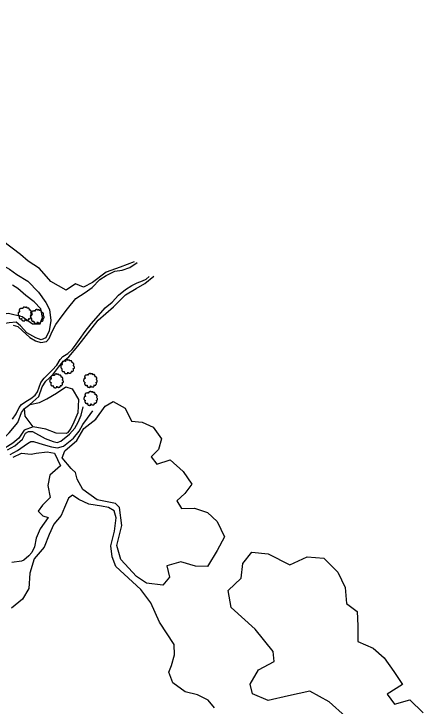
# Model space of a CAD drawing. Extents: x 2160437 to 2172832, y 205694 to 212444.
# Drawn here: x 2171721 to 2172172, y 207468 to 208231 of the extents above; entities that cross this region are included whole.
import ezdxf

# ---------------------------------------------------------------- set-up
doc = ezdxf.new("R2010")
doc.units = 0
for name, color, linetype in [('RD_EX_H2O', 7, 'Continuous'), ('RD_EX_Road', 7, 'Continuous'), ('RD_EX_VEG', 7, 'Continuous'), ('RD_EX_VEG_ShrubLine', 7, 'Continuous'), ('RD_EX_VEG_TreeLine', 7, 'Continuous')]:
    doc.layers.add(name, color=color, linetype=linetype)

# ---------------------------------------------------------------- blocks, each defined once
blk = doc.blocks.new('T2')
at = {"layer": 'RD_EX_VEG'}
for points in [[(0.05, 7.21), (-0.25, 7.24), (-0.57, 7.14), (-0.82, 7.04), (-1.05, 6.96), (-1.27, 6.86), (-1.57, 6.69), (-1.8, 6.49), (-1.92, 6.24), (-1.97, 6.01), (-2.02, 5.74), (-2.02, 5.56), (-2.15, 5.54), (-2.3, 5.56), (-2.55, 5.64), (-2.8, 5.64), (-3.05, 5.64), (-3.4, 5.61), (-3.75, 5.61), (-4.02, 5.56), (-4.35, 5.51), (-4.72, 5.39), (-5.07, 5.26), (-5.37, 5.01), (-5.62, 4.54), (-5.75, 4.19), (-5.9, 3.94), (-5.75, 3.49), (-5.57, 3.14), (-5.55, 2.94), (-5.47, 2.52), (-5.37, 2.29), (-5.25, 2.09), (-5.32, 2.07), (-5.7, 2.02), (-6, 1.92), (-6.42, 1.69), (-6.64, 1.47), (-6.74, 1.14), (-6.77, 0.79), (-6.87, 0.59), (-6.94, 0.32), (-6.97, 0.24), (-7.02, -0.08), (-6.92, -0.53), (-6.89, -0.88), (-6.77, -1.11), (-6.62, -1.28), (-6.44, -1.53), (-6.05, -1.76), (-5.72, -1.86), (-5.52, -1.88), (-5.7, -2.38), (-5.75, -2.73), (-5.87, -3.13), (-5.87, -3.21), (-5.92, -3.68), (-5.77, -4.01), (-5.7, -4.38), (-5.52, -4.61), (-5.25, -4.91), (-4.92, -5.13), (-4.42, -5.26), (-4.02, -5.23), (-3.45, -5.06), (-3.2, -4.98), (-3.22, -5.16), (-3.2, -5.53), (-3.2, -5.96), (-3.05, -6.28), (-2.95, -6.56), (-2.8, -6.81), (-2.47, -7.03), (-2.07, -7.11), (-1.65, -7.26), (-1.2, -7.33), (-0.7, -7.36), (-0.1, -7.21), (0.18, -7.08), (0.28, -6.91), (0.48, -6.53), (0.43, -6.31), (0.45, -5.71), (0.55, -5.88), (0.73, -6.23), (1.23, -6.53), (1.63, -6.71), (2.1, -6.86), (2.4, -6.93), (2.88, -6.86), (3.25, -6.78), (3.63, -6.66), (3.93, -6.38), (4.1, -6.11), (4.15, -5.83), (4.23, -5.46), (4.28, -5.28)], [(4.28, -5.28), (4.2, -5.11), (4.15, -4.86), (4.23, -4.88), (4.4, -4.93), (4.68, -5.06), (4.9, -5.13), (5.23, -5.11), (5.5, -5.01), (5.95, -4.73), (6.22, -4.26), (6.5, -3.86), (6.57, -3.53), (6.52, -3.31), (6.5, -2.81), (6.3, -2.56), (6.25, -2.43), (6.15, -2.03), (6.22, -1.98), (6.5, -1.93), (6.87, -1.81), (7.15, -1.68), (7.37, -1.51), (7.45, -1.28), (7.42, -0.88), (7.47, -0.48), (7.4, -0.33), (7.3, -0.18), (7.22, 0.02), (7.07, 0.17), (6.97, 0.32), (6.87, 0.42), (6.75, 0.57), (6.57, 0.69), (6.42, 0.74), (6.37, 0.89), (6.52, 1.09), (6.57, 1.19), (6.6, 1.42), (6.82, 1.77), (6.87, 2.17), (6.82, 2.59), (6.77, 2.87), (6.62, 3.14), (6.42, 3.39), (6.3, 3.56), (6.12, 3.69), (5.8, 3.81), (5.55, 3.86), (5.2, 3.86), (5, 3.91), (5.03, 3.96), (5.03, 4.11), (5.03, 4.39), (4.95, 4.84), (4.8, 5.34), (4.8, 5.36), (4.7, 5.61), (4.48, 5.81), (4.3, 5.91), (4.1, 6.04), (3.85, 6.06), (3.55, 6.06), (3.28, 6.01), (3.08, 5.91), (2.9, 5.79), (2.83, 5.94), (2.73, 6.24), (2.68, 6.39), (2.53, 6.56), (2.3, 6.76), (1.85, 6.89), (1.23, 6.81), (0.93, 6.61), (0.78, 6.44), (0.73, 6.56), (0.53, 6.76), (0.43, 6.94), (0.25, 7.06), (0.1, 7.16), (0, 7.21)]]:
    blk.add_spline(points, degree=3, dxfattribs=at)

msp = doc.modelspace()

# ---------------------------------------------------------------- linework, layer by layer
at = {"layer": 'RD_EX_H2O'}
for points in [[(2171720.02, 207888.19), (2171724.9, 207886.42), (2171729.75, 207882.24), (2171738.41, 207874.5), (2171744.37, 207870.69), (2171750.53, 207869.07), (2171756.78, 207870.11), (2171759.7, 207873.49), (2171763.05, 207881.09), (2171767.09, 207888.93), (2171774.08, 207898.18), (2171779.95, 207906.07), (2171789.1, 207917.57), (2171799.16, 207923.99), (2171807.15, 207929.71), (2171815.52, 207938.45), (2171822.66, 207942.89), (2171831.94, 207947.43), (2171840.29, 207948.8), (2171848.65, 207951.47), (2171856.61, 207957.06)], [(2171719.04, 207784.56), (2171723.14, 207790.44), (2171726.37, 207797.28), (2171729.16, 207800.7), (2171733.67, 207803.83), (2171739.24, 207807.15), (2171744.12, 207810.98), (2171746.55, 207814.71), (2171748.63, 207819.85), (2171750.27, 207824.9), (2171754.06, 207829.49), (2171758.07, 207833.51), (2171763.04, 207838.46), (2171767.91, 207843.98), (2171771.59, 207850.16), (2171774.65, 207853.38), (2171780.13, 207856.85), (2171784.89, 207861.13), (2171787.5, 207864.53), (2171792.99, 207872.21), (2171799.31, 207881.14), (2171805.84, 207889.48), (2171813.88, 207898.68), (2171821.41, 207907), (2171828.96, 207913.43), (2171836.09, 207921.14), (2171843.93, 207927.29), (2171850.72, 207931.86), (2171856.62, 207934.68), (2171862.77, 207936.95), (2171866.74, 207938.78), (2171869.91, 207941.59)]]:
    msp.add_lwpolyline(points, dxfattribs=at)
at = {"layer": 'RD_EX_Road'}
for points in [[(2171713.59, 207750.63), (2171721.6, 207754.92), (2171730.28, 207762.24), (2171733.58, 207769), (2171736.89, 207770.91), (2171741, 207770.65), (2171755.1, 207763.27), (2171763.97, 207759.7), (2171768.44, 207758.81), (2171772.47, 207760.05), (2171782.08, 207767.92), (2171787.79, 207774.49), (2171791.47, 207781.27), (2171794.81, 207788.98), (2171796.93, 207798.11)], [(2171716.66, 207745.47), (2171724.77, 207749.81), (2171735.65, 207757.56), (2171739.45, 207759.94), (2171742.32, 207759.69), (2171753.13, 207756.64), (2171762.25, 207753.92), (2171768.76, 207752.63), (2171775.36, 207754.67), (2171786.27, 207763.6), (2171792.75, 207771.04), (2171796.87, 207778.64), (2171801.89, 207785.44), (2171807.77, 207793.5)]]:
    msp.add_lwpolyline(points, dxfattribs=at)
at = {"layer": 'RD_EX_VEG_ShrubLine'}
for points in [[(2171474.59, 208231.26), (2171478.56, 208215.95), (2171490.71, 208199.54), (2171512.4, 208176.38), (2171524.78, 208160.48), (2171540.82, 208140.33), (2171555.28, 208123.87), (2171565.96, 208109.16), (2171573.48, 208099.77), (2171585.64, 208081.62), (2171597.55, 208063.58), (2171607.52, 208050.21), (2171619.04, 208031.33), (2171633.7, 208008.86), (2171640.22, 207999.53), (2171648.7, 207988.68), (2171659.25, 207978.11), (2171671.37, 207972.53), (2171682.37, 207968.48), (2171697.24, 207960.21), (2171715.83, 207949.81), (2171724.03, 207943.94)], [(2171727.88, 207966.01), (2171707.99, 207980.88)], [(2171853.26, 207957.71), (2171837.84, 207952.09), (2171822.59, 207946.59), (2171807.27, 207935.14), (2171797.62, 207929.96), (2171788.78, 207933.6), (2171778.32, 207926.44), (2171761.57, 207936.29), (2171748.77, 207950.52), (2171736.42, 207958.55), (2171727.88, 207966.01)], [(2171724.03, 207943.94), (2171735.96, 207936.42), (2171747.79, 207924.24), (2171755.93, 207913.12), (2171759.92, 207905.3), (2171761.57, 207893.09), (2171759.42, 207881.9), (2171755.89, 207874), (2171750.7, 207871.79), (2171744.85, 207873.95), (2171734.98, 207879.67), (2171728.04, 207887.36), (2171723, 207891.28), (2171715.59, 207890.52), (2171709.28, 207889.57), (2171699.16, 207886.64), (2171689.17, 207878.4), (2171685.53, 207875.37)], [(2171738.27, 207800.74), (2171748.3, 207809.28), (2171751.73, 207820), (2171755.87, 207826.22), (2171763.31, 207832.85), (2171769.72, 207841.66), (2171775.2, 207848.01), (2171781.38, 207853.08), (2171791.04, 207864.78), (2171813.67, 207893.5), (2171830.44, 207908.34), (2171843.75, 207921.46), (2171855.43, 207928.49), (2171865.25, 207933.81), (2171874.98, 207941.95)], [(2171678.02, 207881.82), (2171688.87, 207891.69), (2171702.22, 207899.56), (2171714.84, 207901.44), (2171729.61, 207897.75), (2171741.13, 207889.56), (2171749.52, 207889.66), (2171752.25, 207896.53), (2171750.46, 207906.12), (2171743.04, 207913.92), (2171733.73, 207920.66), (2171725.14, 207928.46), (2171718.97, 207932.26)], [(2171632.59, 207701.07), (2171644.41, 207710.49), (2171651.99, 207722.08), (2171658.08, 207731.15), (2171666.51, 207735.29), (2171677.47, 207743.82), (2171689.51, 207750.47), (2171704.6, 207759.56), (2171715.36, 207769.47), (2171724.9, 207780.91), (2171728.89, 207791.69), (2171732.26, 207796.29)], [(2171741.84, 207776.04), (2171731.92, 207772.15), (2171726.25, 207763.54), (2171719.57, 207757.85), (2171706.53, 207749.95), (2171690.37, 207738.78), (2171682.14, 207731.34), (2171674.68, 207720.01), (2171669.01, 207706.05), (2171661.61, 207694.38), (2171660.95, 207675.76), (2171659.41, 207658.94), (2171656.06, 207650.96), (2171649.82, 207647.85), (2171635.64, 207645.39), (2171626.12, 207641.43), (2171620.75, 207639.73), (2171614.41, 207647.57), (2171614.87, 207653.45), (2171619.61, 207658.64), (2171623, 207663.93), (2171628.78, 207673.46), (2171634.57, 207678.22)], [(2171941.89, 207466.2), (2171935.23, 207474.72), (2171923.27, 207480.33), (2171909.55, 207483.75), (2171895.93, 207493.66), (2171891.51, 207505.42), (2171894.49, 207512.82), (2171897.84, 207524.75), (2171897.48, 207535.82), (2171881.25, 207560.5), (2171871.77, 207581.97), (2171860.65, 207596.6), (2171833.28, 207621.92), (2171829.19, 207632.56), (2171827.67, 207644.81), (2171831.53, 207660.89), (2171833.53, 207675.68), (2171831.2, 207683.17), (2171825.12, 207687.15), (2171817.3, 207688.5), (2171803.49, 207690.57), (2171792.2, 207695.77), (2171785.18, 207700.5), (2171780.81, 207697.27), (2171776.66, 207687.09), (2171772.86, 207678.37), (2171764.88, 207668.46), (2171759.55, 207657.33), (2171754.1, 207643.16), (2171742.95, 207630.33), (2171738.34, 207614.49), (2171737.06, 207597.76), (2171730.23, 207585.93), (2171718.03, 207576.15)]]:
    msp.add_lwpolyline(points, dxfattribs=at)
at = {"layer": 'RD_EX_VEG_TreeLine'}
for points in [[(2171778.5, 207768.52), (2171767.29, 207769.1), (2171755.75, 207773.4), (2171741.84, 207776.04), (2171732.91, 207787.77), (2171732.26, 207796.29), (2171738.27, 207800.74), (2171748.78, 207802.61), (2171757.02, 207806.84), (2171767.85, 207812.93), (2171778.1, 207820.2), (2171784.82, 207817.81), (2171791.9, 207806.03), (2171791.13, 207791.55), (2171786.97, 207780.97), (2171783.6, 207774.09), (2171779.92, 207769.18)], [(2171783.93, 207729.98), (2171774.09, 207741.72), (2171776.9, 207749.37), (2171790.23, 207760.91), (2171797.93, 207774.12), (2171811.19, 207784.38), (2171821.42, 207798.66), (2171830.24, 207803.94), (2171843.41, 207796.57), (2171850.35, 207782.3), (2171862.32, 207781.16), (2171874.23, 207775.48), (2171883.44, 207762.81), (2171880.35, 207751.03), (2171872.07, 207742.75), (2171878.4, 207734.86), (2171893.07, 207739.59), (2171907.46, 207726.86), (2171917.2, 207712.85), (2171909.49, 207702.27), (2171900.63, 207694.27), (2171905.6, 207686.09), (2171919.82, 207686.13), (2171934.37, 207681.41), (2171944.85, 207671.69), (2171952.96, 207654.53), (2171944.98, 207639.61), (2171934.4, 207621.93), (2171921.1, 207622.36), (2171904.92, 207627.17), (2171889.3, 207622.57), (2171892.51, 207610.12), (2171885.07, 207601.46), (2171867, 207603.48), (2171855.86, 207611.04), (2171838.78, 207629.77), (2171834.4, 207645.19), (2171839.67, 207667.04), (2171837.37, 207686.99), (2171832.74, 207691.25), (2171812.57, 207695.55), (2171796.77, 207706.68), (2171790.45, 207718.33), (2171788.59, 207725.78), (2171784.94, 207729.09)]]:
    msp.add_lwpolyline(points, close=True, dxfattribs=at)
for points in [[(2171719.69, 207742.47), (2171728.92, 207746.86), (2171739.77, 207745.73), (2171745.35, 207747.02), (2171757.19, 207748.48), (2171765.37, 207747.05), (2171772.11, 207732.78), (2171760.3, 207722.78), (2171758.07, 207711.31), (2171760.69, 207698.02), (2171752.16, 207689.65), (2171747.34, 207682.93), (2171752.42, 207677.85), (2171758.39, 207676.02), (2171749.58, 207663.51), (2171745.33, 207653.38), (2171743.25, 207643.78), (2171740.27, 207637.53), (2171737.22, 207633.55), (2171731.63, 207629.12), (2171729.02, 207627.88), (2171718.3, 207626.21)], [(2172086.71, 207456.78), (2172068.55, 207472.62), (2172047.13, 207484.61), (2172023.83, 207479.51), (2172001.31, 207474.26), (2171983.87, 207481.43), (2171981.42, 207492.39), (2171990.48, 207507.9), (2172008, 207517.16), (2172006.69, 207528.24), (2171986.85, 207552.98), (2171960.61, 207576.81), (2171957.04, 207595.56), (2171971.56, 207608.98), (2171973.29, 207625.29), (2171983.23, 207637.61), (2172001.2, 207635.76), (2172025.23, 207623.84), (2172044.16, 207632.46), (2172062.88, 207631.32), (2172078.08, 207615.56), (2172086.46, 207598.92), (2172087.84, 207581.18), (2172099.45, 207572.21), (2172100.13, 207556.5), (2172100.26, 207539.12), (2172117.27, 207531.93), (2172129.32, 207521.13), (2172140.14, 207506.27), (2172149.46, 207491.76), (2172132.68, 207481.3), (2172140.68, 207470.35), (2172157.74, 207474.9), (2172172.37, 207460.69)]]:
    msp.add_lwpolyline(points, dxfattribs=at)

# ---------------------------------------------------------------- block references
at = {"layer": 'RD_EX_VEG', "xscale": 1.0499999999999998, "yscale": 1.0499999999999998}
for p in [(2171732.59, 207900.49), (2171746.19, 207897.75), (2171779.65, 207842.34), (2171804.88, 207827.18), (2171767.48, 207826.71), (2171805.19, 207807.33)]:
    msp.add_blockref('T2', p, dxfattribs=at)

doc.saveas('drawing.dxf')
